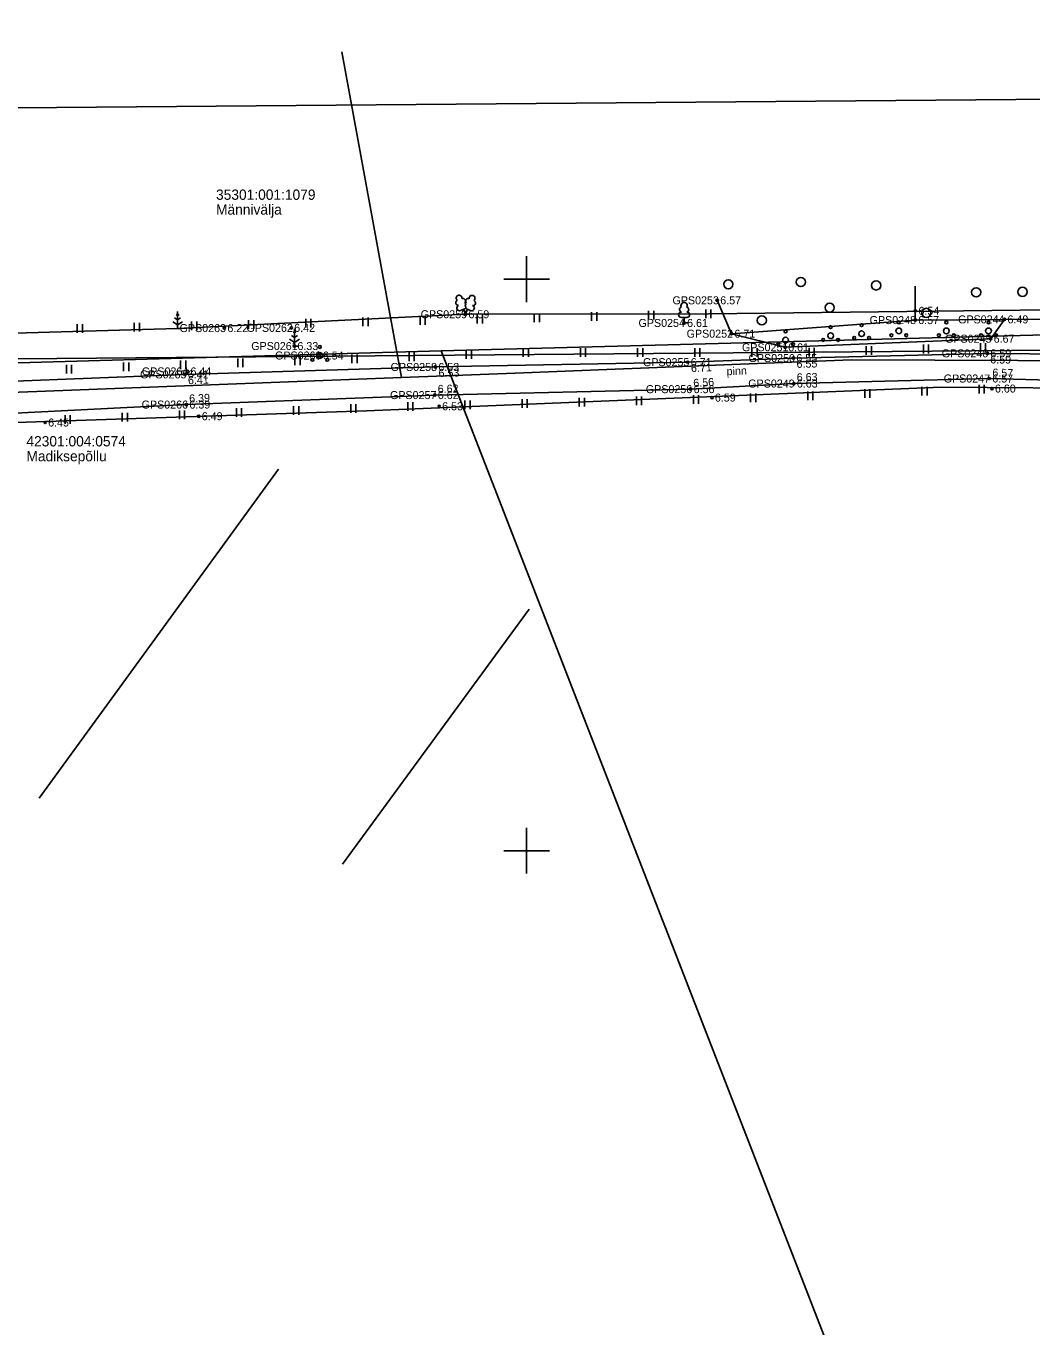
# Model space of a CAD drawing. Extents: x 597961 to 601397, y 6602961 to 6613501.
# Drawn here: x 599756.2 to 599844.2, y 6606608.3 to 6606722.1 of the extents above; entities that cross this region are included whole.
import ezdxf

# ---------------------------------------------------------------- set-up
doc = ezdxf.new("R2010")
doc.units = 0
for name, color, linetype in [('AED', 7, 'Continuous'), ('DTRASS', 7, 'Continuous'), ('HALJASTUS', 7, 'Continuous'), ('KORGUS-EH2000', 7, 'Continuous'), ('MOOTKORG-EH2000', 7, 'Continuous'), ('MOOTMPUNKT', 7, 'Continuous'), ('MOOTNR', 7, 'Continuous'), ('MOOTPIIR', 7, 'Continuous'), ('PIIR', 7, 'Continuous'), ('PUU', 7, 'Continuous'), ('TEE', 7, 'Continuous'), ('Tee Muu tee Kruuskate', 7, 'Continuous'), ('Tee Rada Pinnas', 7, 'Continuous'), ('VORK', 7, 'Continuous')]:
    doc.layers.add(name, color=color, linetype=linetype)

msp = doc.modelspace()

# ---------------------------------------------------------------- linework, layer by layer
at = {"layer": 'AED'}
msp.add_lwpolyline([(599834, 6606699.39), (599834, 6606696.42), (599841.81, 6606696.48), (599854.09, 6606696.56), (599875.19, 6606696.63), (599879.44, 6606699.41)], dxfattribs=at)
at = {"layer": 'DTRASS'}
for p, q in [((599778.3, 6606683.37), (599757.36, 6606654.6)), ((599800.21, 6606671.12), (599783.89, 6606648.83))]:
    msp.add_line(p, q, dxfattribs=at)
for points in [[(599877.25, 6606694.04), (599751.89, 6606693), (599611.45, 6606691.84), (599604.48, 6606695.36), (599603.39, 6606696), (599534.48, 6606754.78), (599624.23, 6606857.3)], [(599639.6, 6606713.44), (599751.84, 6606714.95), (599909.24, 6606716.28)]]:
    msp.add_lwpolyline(points, dxfattribs=at)
at = {"layer": 'HALJASTUS'}
for p, q in [((599810.67, 6606697.23), (599810.67, 6606696.47)), ((599811.12, 6606697.23), (599811.12, 6606696.47)), ((599815.67, 6606697.35), (599815.67, 6606696.59)), ((599816.12, 6606697.35), (599816.12, 6606696.59)), ((599760.68, 6606696.06), (599760.68, 6606695.3)), ((599761.14, 6606696.06), (599761.14, 6606695.3)), ((599765.68, 6606696.17), (599765.68, 6606695.41)), ((599766.14, 6606696.17), (599766.14, 6606695.41)), ((599770.68, 6606696.29), (599770.68, 6606695.53)), ((599771.14, 6606696.29), (599771.14, 6606695.53)), ((599775.68, 6606696.41), (599775.68, 6606695.65)), ((599776.13, 6606696.41), (599776.13, 6606695.65)), ((599780.68, 6606696.53), (599780.68, 6606695.77)), ((599781.13, 6606696.53), (599781.13, 6606695.77)), ((599785.68, 6606696.65), (599785.68, 6606695.88)), ((599786.13, 6606696.65), (599786.13, 6606695.88)), ((599790.68, 6606696.76), (599790.68, 6606696)), ((599791.13, 6606696.76), (599791.13, 6606696)), ((599795.67, 6606696.88), (599795.67, 6606696.12)), ((599796.13, 6606696.88), (599796.13, 6606696.12)), ((599800.67, 6606697), (599800.67, 6606696.24)), ((599801.13, 6606697), (599801.13, 6606696.24)), ((599805.67, 6606697.12), (599805.67, 6606696.36)), ((599806.13, 6606697.12), (599806.13, 6606696.36)), ((599794.71, 6606693.78), (599794.71, 6606693.02)), ((599795.17, 6606693.78), (599795.17, 6606693.02)), ((599799.71, 6606693.96), (599799.71, 6606693.2)), ((599800.16, 6606693.96), (599800.16, 6606693.2)), ((599804.71, 6606693.96), (599804.71, 6606693.2)), ((599805.16, 6606693.96), (599805.16, 6606693.2)), ((599809.71, 6606693.96), (599809.71, 6606693.2)), ((599810.16, 6606693.96), (599810.16, 6606693.2)), ((599814.71, 6606693.96), (599814.71, 6606693.2)), ((599815.16, 6606693.96), (599815.16, 6606693.2)), ((599819.71, 6606693.96), (599819.71, 6606693.2)), ((599820.16, 6606693.96), (599820.16, 6606693.2)), ((599824.71, 6606694), (599824.71, 6606693.24)), ((599825.16, 6606694), (599825.16, 6606693.24)), ((599829.71, 6606694.13), (599829.71, 6606693.37)), ((599830.16, 6606694.13), (599830.16, 6606693.37)), ((599834.71, 6606694.27), (599834.71, 6606693.5)), ((599835.16, 6606694.27), (599835.16, 6606693.5)), ((599839.7, 6606694.4), (599839.7, 6606693.63)), ((599840.16, 6606694.4), (599840.16, 6606693.63)), ((599764.73, 6606692.7), (599764.73, 6606691.94)), ((599765.19, 6606692.7), (599765.19, 6606691.94)), ((599769.73, 6606692.88), (599769.73, 6606692.12)), ((599770.18, 6606692.88), (599770.18, 6606692.12)), ((599774.73, 6606693.06), (599774.73, 6606692.3)), ((599775.18, 6606693.06), (599775.18, 6606692.3)), ((599779.72, 6606693.24), (599779.72, 6606692.48)), ((599780.18, 6606693.24), (599780.18, 6606692.48)), ((599784.72, 6606693.42), (599784.72, 6606692.66)), ((599785.17, 6606693.42), (599785.17, 6606692.66)), ((599789.72, 6606693.6), (599789.72, 6606692.84)), ((599790.17, 6606693.6), (599790.17, 6606692.84)), ((599759.74, 6606692.52), (599759.74, 6606691.76)), ((599760.19, 6606692.52), (599760.19, 6606691.76)), ((599829.59, 6606690.38), (599829.59, 6606689.62)), ((599830.04, 6606690.38), (599830.04, 6606689.62)), ((599834.59, 6606690.58), (599834.59, 6606689.82)), ((599835.04, 6606690.58), (599835.04, 6606689.82)), ((599839.58, 6606690.77), (599839.58, 6606690.01)), ((599840.04, 6606690.77), (599840.04, 6606690.01)), ((599789.61, 6606689.23), (599789.61, 6606688.47)), ((599790.06, 6606689.23), (599790.06, 6606688.47)), ((599794.6, 6606689.4), (599794.6, 6606688.64)), ((599795.06, 6606689.4), (599795.06, 6606688.64)), ((599799.6, 6606689.51), (599799.6, 6606688.75)), ((599800.06, 6606689.51), (599800.06, 6606688.75)), ((599804.6, 6606689.62), (599804.6, 6606688.86)), ((599805.06, 6606689.62), (599805.06, 6606688.86)), ((599809.6, 6606689.73), (599809.6, 6606688.97)), ((599810.06, 6606689.73), (599810.06, 6606688.97)), ((599814.6, 6606689.84), (599814.6, 6606689.08)), ((599815.05, 6606689.84), (599815.05, 6606689.08)), ((599819.6, 6606689.99), (599819.6, 6606689.23)), ((599820.05, 6606689.99), (599820.05, 6606689.23)), ((599824.59, 6606690.18), (599824.59, 6606689.42)), ((599825.05, 6606690.18), (599825.05, 6606689.42)), ((599759.63, 6606688.1), (599759.63, 6606687.34)), ((599760.08, 6606688.1), (599760.08, 6606687.34)), ((599764.62, 6606688.31), (599764.62, 6606687.55)), ((599765.08, 6606688.31), (599765.08, 6606687.55)), ((599769.62, 6606688.51), (599769.62, 6606687.75)), ((599770.08, 6606688.51), (599770.08, 6606687.75)), ((599774.62, 6606688.71), (599774.62, 6606687.95)), ((599775.07, 6606688.71), (599775.07, 6606687.95)), ((599779.61, 6606688.88), (599779.61, 6606688.12)), ((599780.07, 6606688.88), (599780.07, 6606688.12)), ((599784.61, 6606689.06), (599784.61, 6606688.3)), ((599785.07, 6606689.06), (599785.07, 6606688.3))]:
    msp.add_line(p, q, dxfattribs=at)
for points in [[(599816.68, 6606698.15), (599817.92, 6606695.23), (599834, 6606696.42)], [(599817.92, 6606695.23), (599822.62, 6606694.04), (599840.6, 6606694.79), (599841.81, 6606696.48)]]:
    msp.add_lwpolyline(points, dxfattribs=at)
for centre in [(599817.64, 6606699.55), (599823.99, 6606699.75), (599830.58, 6606699.45), (599839.33, 6606698.85), (599843.38, 6606698.89), (599826.51, 6606697.51), (599834.97, 6606697.05), (599820.58, 6606696.39)]:
    msp.add_circle(centre, 0.4, dxfattribs=at)
at = {"layer": 'KORGUS-EH2000'}
for centre in [(599816.68, 6606698.15), (599834.02, 6606697.23), (599794.65, 6606696.93), (599841.81, 6606696.48), (599773.56, 6606695.72), (599779.41, 6606695.74), (599817.92, 6606695.23), (599822.62, 6606694.04), (599840.6, 6606694.79), (599814.1, 6606692.74), (599823.34, 6606693.1), (599840.31, 6606693.51), (599770.1, 6606691.67), (599792.02, 6606692.32), (599814.35, 6606690.38), (599823.38, 6606690.87), (599840.48, 6606691.31), (599840.71, 6606690.43), (599791.97, 6606689.86), (599816.21, 6606689.64), (599770.24, 6606689.03), (599771.32, 6606688.01), (599792.35, 6606688.88), (599757.88, 6606687.46)]:
    msp.add_circle(centre, 0.1, dxfattribs=at)
at = {"layer": 'MOOTMPUNKT'}
for centre in [(599816.68, 6606698.15), (599834.02, 6606697.23), (599794.65, 6606696.93), (599813.78, 6606696.17), (599834, 6606696.42), (599841.81, 6606696.48), (599773.56, 6606695.72), (599779.41, 6606695.74), (599817.92, 6606695.23), (599779.69, 6606694.15), (599822.62, 6606694.04), (599840.6, 6606694.79), (599781.91, 6606693.32), (599814.1, 6606692.74), (599823.34, 6606693.1), (599840.31, 6606693.51), (599770.1, 6606691.67), (599770.33, 6606691.93), (599792.02, 6606692.32), (599814.35, 6606690.38), (599823.38, 6606690.87), (599840.48, 6606691.31), (599840.71, 6606690.43), (599791.97, 6606689.86), (599816.21, 6606689.64), (599770.24, 6606689.03), (599771.32, 6606688.01), (599792.35, 6606688.88), (599757.88, 6606687.46)]:
    msp.add_circle(centre, 0.1, dxfattribs=at)
at = {"layer": 'MOOTPIIR'}
for points in [[(599731.81, 6606694.6), (599769.46, 6606695.68), (599794.65, 6606696.93), (599815.9, 6606696.97), (599905.17, 6606698.02), (599908.37, 6606697.82), (599910.72, 6606697.87), (599917.72, 6606697.78), (599923.7, 6606697.48), (599931.95, 6606697.17), (599936.11, 6606695.92), (599954.86, 6606694.62), (599985.94, 6606688.66), (599991.12, 6606686.01), (599992.57, 6606683.85), (600002.08, 6606681.2), (600023.08, 6606676.36), (600044.01, 6606671.81), (600063.21, 6606667.56), (600088.58, 6606662.33), (600118.68, 6606655.88), (600137.07, 6606650.99), (600159.36, 6606644.73)], [(600279.79, 6606612.05), (600120.43, 6606643.62), (599986, 6606675.91), (599969.49, 6606681.7), (599954.54, 6606686.81), (599933.39, 6606686.91), (599915.3, 6606687.13), (599909.11, 6606687.14), (599901.64, 6606691.46), (599852.33, 6606690.43), (599836.27, 6606690.56), (599786, 6606688.49), (599711.5, 6606686)]]:
    msp.add_lwpolyline(points, dxfattribs=at)
at = {"layer": 'PIIR'}
for points in [[(599726.81, 6606834.15), (599799.87, 6606920.71), (599839.96, 6606880.5), (599847.15, 6606868.37), (599814.35, 6606831.84), (599823.01, 6606815.73), (599827.28, 6606810.61), (599838.06, 6606799.4), (599843.77, 6606794.43), (599851.5, 6606789.93), (599859.74, 6606787.33), (599868, 6606787.1), (599884.74, 6606787.88), (599893.5, 6606791.32), (599902.79, 6606770.47), (599908.39, 6606757.2), (599910.08, 6606733.19), (599905.97, 6606696.72), (599792.51, 6606693.74), (599683.48, 6606690.63), (599610.11, 6606688.82), (599649.84, 6606745.59)], [(599792.51, 6606693.74), (599905.97, 6606696.72), (599913.57, 6606697.03), (600000.71, 6606695.08), (599940.76, 6606613.94), (599835.75, 6606582.57)], [(600000.71, 6606695.08), (600029.75, 6606694.44), (600124.89, 6606692.41), (600129.09, 6606627.75), (599772.82, 6606387.45), (599768.65, 6606384.64), (599684.41, 6606444.57), (599700.06, 6606463.89), (599727.93, 6606499.61), (599683.79, 6606685.05), (599683.48, 6606690.63), (599792.51, 6606693.74), (599835.75, 6606582.57), (599940.76, 6606613.94)]]:
    msp.add_lwpolyline(points, close=True, dxfattribs=at)
at = {"layer": 'PUU'}
for p, q in [((599769.46, 6606697.18), (599769.46, 6606695.68)), ((599794.21, 6606697.26), (599794.66, 6606697.44)), ((599794.65, 6606696.93), (599794.48, 6606697.37)), ((599794.65, 6606696.93), (599794.83, 6606697.37)), ((599794.66, 6606697.44), (599795.1, 6606697.26)), ((599769.04, 6606696.27), (599769.46, 6606695.99)), ((599769.46, 6606696.43), (599769.2, 6606696.61)), ((599769.46, 6606696.83), (599769.34, 6606696.91)), ((599769.59, 6606696.91), (599769.46, 6606696.83)), ((599769.73, 6606696.61), (599769.46, 6606696.43)), ((599769.46, 6606695.99), (599769.89, 6606696.27)), ((599795.03, 6606696.93), (599794.65, 6606696.93)), ((599814.02, 6606696.64), (599813.54, 6606696.64)), ((599813.78, 6606696.17), (599813.78, 6606696.64)), ((599814.16, 6606696.17), (599813.78, 6606696.17)), ((599769.82, 6606695.68), (599769.46, 6606695.68)), ((599779.69, 6606694.9), (599779.43, 6606695.08)), ((599779.69, 6606695.3), (599779.57, 6606695.39)), ((599779.69, 6606695.65), (599779.69, 6606694.15)), ((599779.82, 6606695.39), (599779.69, 6606695.3)), ((599779.96, 6606695.08), (599779.69, 6606694.9)), ((599779.27, 6606694.74), (599779.69, 6606694.46)), ((599779.69, 6606694.46), (599780.12, 6606694.74)), ((599780.05, 6606694.15), (599779.69, 6606694.15))]:
    msp.add_line(p, q, dxfattribs=at)
msp.add_lwpolyline([(599794.66, 6606697.93), (599794.64, 6606697.86), (599794.64, 6606697.84), (599794.65, 6606697.81), (599794.67, 6606697.77), (599794.67, 6606697.75), (599794.66, 6606697.72), (599794.63, 6606697.67), (599794.63, 6606697.64), (599794.63, 6606697.63), (599794.64, 6606697.6), (599794.68, 6606697.54), (599794.68, 6606697.52), (599794.68, 6606697.5), (599794.66, 6606697.46), (599794.66, 6606697.44)], dxfattribs=at)
for centre, radius in [((599829.31, 6606695.98), 0.125), ((599832.56, 6606696.22), 0.125), ((599836.72, 6606696.22), 0.125), ((599840.41, 6606696.22), 0.125), ((599822.66, 6606694.67), 0.25), ((599822.66, 6606695.42), 0.125), ((599826.6, 6606695.05), 0.25), ((599826.6, 6606695.8), 0.125), ((599828.66, 6606694.86), 0.125), ((599829.31, 6606695.23), 0.25), ((599829.96, 6606694.86), 0.125), ((599831.91, 6606695.09), 0.125), ((599832.56, 6606695.47), 0.25), ((599833.21, 6606695.09), 0.125), ((599836.07, 6606695.09), 0.125), ((599836.72, 6606695.47), 0.25), ((599837.37, 6606695.09), 0.125), ((599839.76, 6606695.09), 0.125), ((599840.41, 6606695.47), 0.25), ((599841.06, 6606695.09), 0.125), ((599781.91, 6606694.07), 0.125), ((599822.01, 6606694.3), 0.125), ((599823.31, 6606694.3), 0.125), ((599825.95, 6606694.68), 0.125), ((599827.25, 6606694.68), 0.125), ((599781.26, 6606692.94), 0.125), ((599781.91, 6606693.32), 0.25), ((599782.56, 6606692.94), 0.125)]:
    msp.add_circle(centre, radius, dxfattribs=at)
for centre, radius, start, end in [((599794.09, 6606698.34), 0.256, 111.5027, 232.5173), ((599794.09, 6606698.34), 0.256, 350.4856, 111.5002), ((599794.43, 6606698.09), 0.224, 308.5041, 111.5725), ((599794.89, 6606698.08), 0.225, 67.7016, 230.5126), ((599795.23, 6606698.33), 0.256, 67.6168, 188.6314), ((599795.23, 6606698.33), 0.256, 306.5997, 67.6143), ((599794.02, 6606697.93), 0.224, 111.4304, 274.4987), ((599794.13, 6606697.48), 0.237, 111.5014, 291.5004), ((599794.66, 6606697.69), 0.237, 66.7655, 111.5015), ((599795.19, 6606697.48), 0.237, 247.6166, 67.6155), ((599795.3, 6606697.92), 0.224, 264.6183, 67.6866), ((599813.61, 6606697.34), 0.233, 109.0217, 253.1415), ((599813.78, 6606697.69), 0.277, 332.5799, 207.4201), ((599813.95, 6606697.34), 0.233, 286.8508, 70.9859), ((599813.54, 6606696.88), 0.238, 90.0016, 269.3953), ((599814.02, 6606696.88), 0.238, 270.6047, 89.9984)]:
    msp.add_arc(centre, radius, start, end, dxfattribs=at)
at = {"layer": 'TEE'}
for points in [[(599610.9, 6606686.67), (599633.82, 6606689.66), (599660.41, 6606691.12), (599680.19, 6606690.81), (599693.96, 6606690.27), (599715.06, 6606690.16), (599744.08, 6606690.64), (599770.1, 6606691.67), (599792.02, 6606692.32), (599814.1, 6606692.74), (599823.34, 6606693.1), (599840.31, 6606693.51), (599855.08, 6606693.38), (599875.62, 6606693.87), (599904.08, 6606693.51)], [(599612.87, 6606684.83), (599634.35, 6606687.45), (599660.37, 6606688.5), (599680.14, 6606688.25), (599694.19, 6606687.93), (599714.72, 6606687.47), (599744.27, 6606687.73), (599770.24, 6606689.03), (599791.97, 6606689.86), (599814.35, 6606690.38), (599823.38, 6606690.87), (599840.48, 6606691.31), (599855.36, 6606690.9), (599875, 6606691.11), (599903.92, 6606691.37)]]:
    msp.add_lwpolyline(points, dxfattribs=at)
at = {"layer": 'Tee Muu tee Kruuskate'}
for points in [[(599908.46, 6606692.63), (599828.43, 6606692.93), (599818.72, 6606692.55), (599799.01, 6606691.79), (599789.04, 6606691.41)], [(599789.04, 6606691.41), (599712.28, 6606688.44), (599683.27, 6606688.04), (599620.56, 6606687.16), (599614.03, 6606686.38)]]:
    msp.add_lwpolyline(points, dxfattribs=at)
at = {"layer": 'Tee Rada Pinnas'}
msp.add_lwpolyline([(599789.04, 6606691.41), (599783.84, 6606719.89)], dxfattribs=at)
at = {"layer": 'VORK'}
for p, q in [((599800, 6606702), (599800, 6606698)), ((599798, 6606700), (599802, 6606700)), ((599800, 6606652), (599800, 6606648)), ((599798, 6606650), (599802, 6606650))]:
    msp.add_line(p, q, dxfattribs=at)

# ---------------------------------------------------------------- texts
at = {"layer": 'KORGUS-EH2000'}
for s, p in [(' 6.57', (599816.68, 6606697.8)), (' 6.59', (599794.65, 6606696.58)), (' 6.54', (599834.02, 6606696.88)), (' 6.22', (599773.56, 6606695.37)), (' 6.42', (599779.41, 6606695.39)), (' 6.49', (599841.81, 6606696.13)), (' 6.71', (599817.92, 6606694.88)), (' 6.67', (599840.6, 6606694.44)), (' 6.61', (599822.62, 6606693.69)), (' 6.60', (599840.71, 6606690.08)), (' 6.53', (599792.35, 6606688.53)), (' 6.59', (599816.21, 6606689.29)), (' 6.49', (599771.32, 6606687.66)), (' 6.45', (599757.88, 6606687.11))]:
    msp.add_text(s, height=0.7, dxfattribs=at).set_placement(p)
for s, rotation, p in [(' 6.71', 2.2672, (599814.13, 6606691.86)), (' 6.55', 1.3711, (599823.36, 6606692.23)), (' 6.59', 359.495, (599840.3, 6606692.63)), (' 6.41', 1.6955, (599770.12, 6606690.8)), (' 6.53', 1.08, (599792.04, 6606691.44)), (' 6.63', 1.4593, (599823.38, 6606691.05)), (' 6.57', 358.416, (599840.48, 6606691.49)), (' 6.62', 1.3159, (599791.97, 6606690.04)), (' 6.56', 3.143, (599814.34, 6606690.55)), (' 6.39', 2.2019, (599770.23, 6606689.2))]:
    msp.add_text(s, height=0.7, rotation=rotation, dxfattribs=at).set_placement(p)
at = {"layer": 'MOOTKORG-EH2000'}
for s, p in [(' 6.57', (599816.68, 6606697.8)), (' 6.59', (599794.65, 6606696.58)), (' 6.54', (599834.02, 6606696.88)), (' 6.22', (599773.56, 6606695.37)), (' 6.42', (599779.41, 6606695.39)), (' 6.61', (599813.78, 6606695.82)), (' 6.57', (599834, 6606696.07)), (' 6.49', (599841.81, 6606696.13)), (' 6.71', (599817.92, 6606694.88)), (' 6.67', (599840.6, 6606694.44)), (' 6.33', (599779.69, 6606693.8)), (' 6.61', (599822.62, 6606693.69)), (' 6.59', (599840.31, 6606693.16)), (' 6.54', (599781.91, 6606692.97)), (' 6.53', (599792.02, 6606691.97)), (' 6.71', (599814.1, 6606692.39)), (' 6.55', (599823.34, 6606692.75)), (' 6.41', (599770.1, 6606691.32)), (' 6.44', (599770.33, 6606691.58)), (' 6.57', (599840.48, 6606690.96)), (' 6.56', (599814.35, 6606690.03)), (' 6.63', (599823.38, 6606690.52)), (' 6.60', (599840.71, 6606690.08)), (' 6.39', (599770.24, 6606688.68)), (' 6.62', (599791.97, 6606689.51)), (' 6.53', (599792.35, 6606688.53)), (' 6.59', (599816.21, 6606689.29)), (' 6.49', (599771.32, 6606687.66)), (' 6.45', (599757.88, 6606687.11))]:
    msp.add_text(s, height=0.7, dxfattribs=at).set_placement(p)
at = {"layer": 'MOOTNR'}
for s, p in [('GPS0253 ', (599812.76, 6606697.8)), ('GPS0259 ', (599790.73, 6606696.58)), ('GPS0263 ', (599769.64, 6606695.37)), ('GPS0262 ', (599775.49, 6606695.39)), ('GPS0254 ', (599809.79, 6606695.82)), ('GPS0248 ', (599830.01, 6606696.07)), ('GPS0244 ', (599837.75, 6606696.13)), ('GPS0252 ', (599814, 6606694.88)), ('GPS0245 ', (599836.61, 6606694.44)), ('GPS0261 ', (599775.91, 6606693.8)), ('GPS0251 ', (599818.84, 6606693.69)), ('GPS0246 ', (599836.32, 6606693.16)), ('GPS0260 ', (599777.99, 6606692.97)), ('GPS0258 ', (599788.1, 6606691.97)), ('GPS0255 ', (599810.18, 6606692.39)), ('GPS0250 ', (599819.42, 6606692.75)), ('GPS0265 ', (599766.18, 6606691.32)), ('GPS0264 ', (599766.34, 6606691.58)), ('GPS0247 ', (599836.49, 6606690.96)), ('GPS0256 ', (599810.43, 6606690.03)), ('GPS0249 ', (599819.39, 6606690.52)), ('GPS0266 ', (599766.32, 6606688.68)), ('GPS0257 ', (599788.05, 6606689.51))]:
    msp.add_text(s, height=0.7, dxfattribs=at).set_placement(p)
at = {"layer": 'PIIR'}
for s, p in [('35301:001:1079', (599772.83, 6606706.94)), ('Männivälja', (599772.83, 6606705.64)), ('42301:004:0574', (599756.24, 6606685.37)), ('Madiksepõllu', (599756.24, 6606684.07))]:
    msp.add_text(s, height=0.9, dxfattribs=at).set_placement(p)
at = {"layer": 'TEE'}
msp.add_text('pinn', height=0.7, rotation=2.4046, dxfattribs=at).set_placement((599817.51, 6606691.59))

doc.saveas('drawing.dxf')
